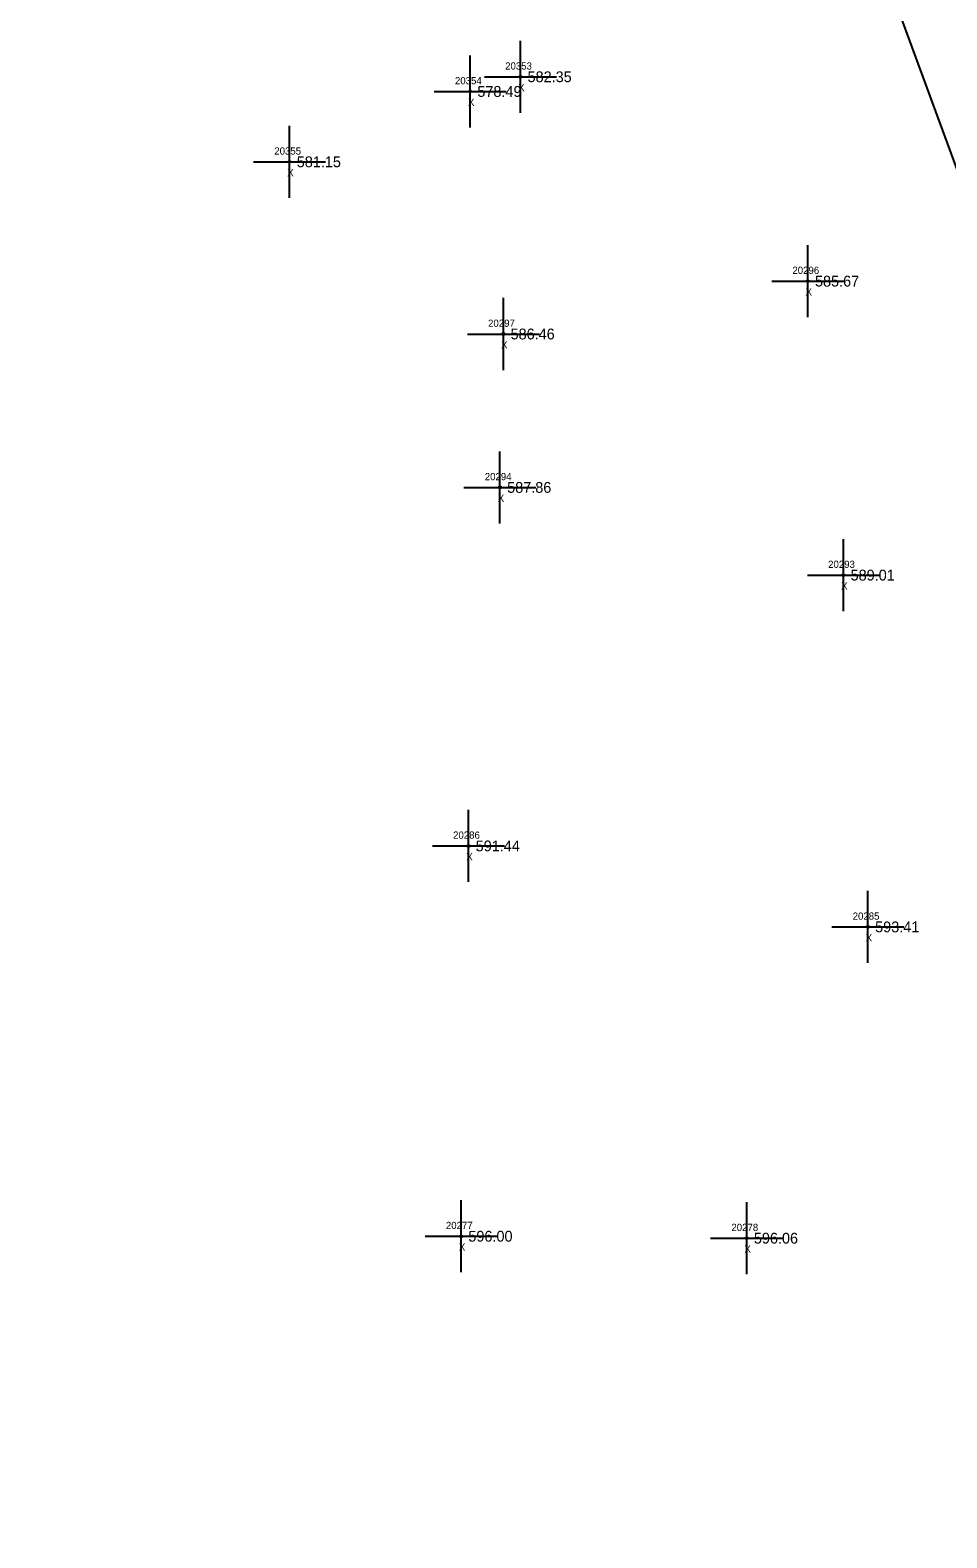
# Model space of a CAD drawing. Extents: x 1695443 to 1696344, y 1087542 to 1090645.
# Drawn here: x 1695877.6 to 1696004.9, y 1088621.2 to 1088830.4 of the extents above; entities that cross this region are included whole.
import ezdxf

# ---------------------------------------------------------------- set-up
doc = ezdxf.new("R2010")
doc.units = 0
for name, color, linetype in [('RD_DTM_BkLn2', 7, 'Continuous'), ('RD_EX_Misc', 7, 'Continuous'), ('RD_EX_Misc_txCode', 7, 'Continuous'), ('RD_EX_TX_Misc_ELEV', 7, 'Continuous'), ('RD_SMD_Locator', 7, 'Continuous')]:
    doc.layers.add(name, color=color, linetype=linetype)

msp = doc.modelspace()

# ---------------------------------------------------------------- linework, layer by layer
at = {"layer": 'RD_DTM_BkLn2'}
msp.add_lwpolyline([(1695811.33, 1088056.44), (1695848.8, 1088075.62), (1695896.28, 1088098.14), (1695916.78, 1088084), (1695919.84, 1088133.52), (1695923.64, 1088187.73), (1695930.8, 1088232.96), (1695939.58, 1088289.44), (1695949.3, 1088339.9), (1695960.86, 1088397.31), (1695988.69, 1088500.86), (1696013.19, 1088605.35), (1696020.87, 1088659.75), (1696023.4, 1088706.14), (1696018.3, 1088755.38), (1696009.58, 1088802.31), (1695993.24, 1088846.7), (1695969.88, 1088894.03), (1695962.8, 1088910.68)], dxfattribs=at)
at = {"layer": 'RD_EX_Misc'}
for p, q in [((1695945.68, 1088818.95), (1695945.68, 1088828.95)), ((1695938.71, 1088816.91), (1695938.71, 1088826.91)), ((1695940.68, 1088823.95), (1695950.68, 1088823.95)), ((1695933.71, 1088821.91), (1695943.71, 1088821.91)), ((1695913.63, 1088807.15), (1695913.63, 1088817.15)), ((1695908.63, 1088812.15), (1695918.63, 1088812.15)), ((1695985.6, 1088790.59), (1695985.6, 1088800.59)), ((1695980.6, 1088795.59), (1695990.6, 1088795.59)), ((1695943.32, 1088783.25), (1695943.32, 1088793.25)), ((1695938.32, 1088788.25), (1695948.32, 1088788.25)), ((1695942.85, 1088761.96), (1695942.85, 1088771.96)), ((1695937.85, 1088766.96), (1695947.85, 1088766.96)), ((1695990.54, 1088749.79), (1695990.54, 1088759.79)), ((1695985.54, 1088754.79), (1695995.54, 1088754.79)), ((1695938.48, 1088712.21), (1695938.48, 1088722.21)), ((1695933.48, 1088717.21), (1695943.48, 1088717.21)), ((1695993.95, 1088700.97), (1695993.95, 1088710.97)), ((1695988.95, 1088705.97), (1695998.95, 1088705.97)), ((1695937.46, 1088658.04), (1695937.46, 1088668.04)), ((1695977.11, 1088657.77), (1695977.11, 1088667.77)), ((1695932.46, 1088663.04), (1695942.46, 1088663.04)), ((1695972.11, 1088662.77), (1695982.11, 1088662.77))]:
    msp.add_line(p, q, dxfattribs=at)
at = {"layer": 'RD_SMD_Locator'}
for centre in [(1695945.68, 1088823.95), (1695938.71, 1088821.91), (1695913.63, 1088812.15), (1695985.6, 1088795.59), (1695943.32, 1088788.25), (1695942.85, 1088766.96), (1695990.54, 1088754.79), (1695938.48, 1088717.21), (1695993.95, 1088705.97), (1695937.46, 1088663.04), (1695977.11, 1088662.77)]:
    msp.add_circle(centre, 0.15, dxfattribs=at)

# ---------------------------------------------------------------- texts
at = {"layer": 'RD_EX_Misc_txCode'}
for s, p in [('20353', (1695943.57, 1088824.95)), ('20354', (1695936.6, 1088822.91)), ('X', (1695945.37, 1088821.95)), ('X', (1695938.4, 1088819.91)), ('20355', (1695911.51, 1088813.15)), ('X', (1695913.31, 1088810.15)), ('20296', (1695983.46, 1088796.59)), ('X', (1695985.29, 1088793.59)), ('20297', (1695941.2, 1088789.25)), ('X', (1695943, 1088786.25)), ('20294', (1695940.74, 1088767.96)), ('X', (1695942.54, 1088764.96)), ('20293', (1695988.42, 1088755.79)), ('X', (1695990.23, 1088752.79)), ('20286', (1695936.34, 1088718.21)), ('X', (1695938.17, 1088715.21)), ('20285', (1695991.83, 1088706.97)), ('X', (1695993.64, 1088703.97)), ('20277', (1695935.34, 1088664.04)), ('20278', (1695974.99, 1088663.77)), ('X', (1695937.14, 1088661.04)), ('X', (1695976.79, 1088660.77))]:
    msp.add_text(s, height=1, dxfattribs=at).set_placement(p)
at = {"layer": 'RD_EX_TX_Misc_ELEV'}
for s, p in [('582.35', (1695946.68, 1088823.2)), ('578.49', (1695939.71, 1088821.16)), ('581.15', (1695914.63, 1088811.4)), ('585.67', (1695986.6, 1088794.84)), ('586.46', (1695944.32, 1088787.5)), ('587.86', (1695943.85, 1088766.21)), ('589.01', (1695991.54, 1088754.04)), ('591.44', (1695939.48, 1088716.46)), ('593.41', (1695994.95, 1088705.22)), ('596.00', (1695938.46, 1088662.29)), ('596.06', (1695978.11, 1088662.02))]:
    msp.add_text(s, height=1.5, dxfattribs=at).set_placement(p)

doc.saveas('drawing.dxf')
